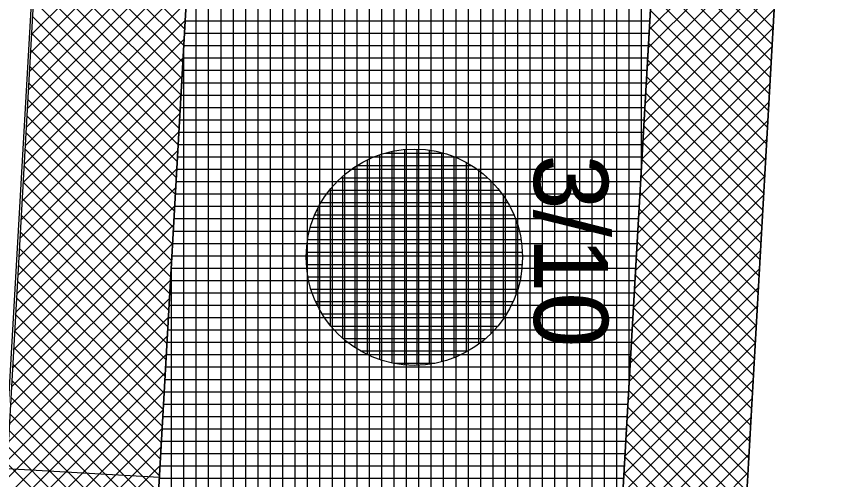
# Model space of a CAD drawing. Extents: x -565346 to -564154, y -1097386 to -1095620.
# Drawn here: x -564269.1 to -564255.85, y -1096656.41 to -1096648.92 of the extents above; entities that cross this region are included whole.
import ezdxf

# ---------------------------------------------------------------- set-up
doc = ezdxf.new("R2010")
doc.units = 0
for name, color, linetype in [('Vrstva 1', 7, 'Continuous'), ('Vrstva 13', 7, 'Continuous'), ('Vrstva 40', 7, 'Continuous'), ('Vrstva 41', 7, 'Continuous'), ('Vrstva 42', 7, 'Continuous'), ('Vrstva 43', 7, 'Continuous'), ('Vrstva 44', 7, 'Continuous')]:
    doc.layers.add(name, color=color, linetype=linetype)

msp = doc.modelspace()

# ---------------------------------------------------------------- linework, layer by layer
at = {"layer": 'Vrstva 1'}
msp.add_line((-564275.31, -1096762.41), (-564264.72, -1096575.85), dxfattribs=at)
at = {"layer": 'Vrstva 13'}
msp.add_line((-564252.76, -1096576.88), (-564261.08, -1096723.43), dxfattribs=at)
at = {"layer": 'Vrstva 41'}
msp.add_line((-564266.787, -1096656.378), (-564269.254, -1096656.239), dxfattribs=at)
for points in [[(-564230.6, -1096442.93), (-564234.67, -1096447.65), (-564259.14, -1096527.84), (-564264.72, -1096575.85), (-564272.07, -1096706.16), (-564269.623, -1096706.334), (-564262.228, -1096576.061), (-564256.683, -1096528.354)], [(-564221.399, -1096446.296), (-564223.301, -1096445.676), (-564228.215, -1096460.758), (-564240.675, -1096505.018), (-564249.271, -1096529.938), (-564254.757, -1096576.767), (-564262.137, -1096706.758), (-564260.141, -1096706.872), (-564252.76, -1096576.88), (-564247.38, -1096530.59), (-564238.75, -1096505.56), (-564226.29, -1096461.3)]]:
    msp.add_lwpolyline(points, close=True, dxfattribs=at)
at = {"layer": 'Vrstva 42'}
for p, q in [((-564266.231, -1096646.588), (-564268.858, -1096649.214)), ((-564268.721, -1096646.778), (-564266.375, -1096649.124)), ((-564266.248, -1096646.887), (-564268.875, -1096649.514)), ((-564268.736, -1096647.046), (-564266.391, -1096649.391)), ((-564256.742, -1096647.006), (-564258.865, -1096649.129)), ((-564266.266, -1096647.187), (-564268.892, -1096649.814)), ((-564258.756, -1096647.212), (-564256.861, -1096649.107)), ((-564268.751, -1096647.314), (-564266.406, -1096649.659)), ((-564256.759, -1096647.306), (-564258.882, -1096649.429)), ((-564266.283, -1096647.487), (-564268.909, -1096650.113)), ((-564258.772, -1096647.479), (-564256.876, -1096649.375)), ((-564268.766, -1096647.582), (-564266.421, -1096649.927)), ((-564256.776, -1096647.605), (-564258.899, -1096649.729)), ((-564258.787, -1096647.747), (-564256.891, -1096649.643)), ((-564266.3, -1096647.787), (-564268.926, -1096650.413)), ((-564268.781, -1096647.849), (-564266.436, -1096650.194)), ((-564256.793, -1096647.905), (-564258.916, -1096650.029)), ((-564258.802, -1096648.015), (-564256.906, -1096649.91)), ((-564266.317, -1096648.087), (-564268.943, -1096650.713)), ((-564268.796, -1096648.117), (-564266.451, -1096650.462)), ((-564256.81, -1096648.205), (-564258.933, -1096650.329)), ((-564258.817, -1096648.282), (-564256.922, -1096650.178)), ((-564266.334, -1096648.387), (-564268.959, -1096651.013)), ((-564268.811, -1096648.385), (-564266.467, -1096650.729)), ((-564256.827, -1096648.505), (-564258.95, -1096650.629)), ((-564258.832, -1096648.55), (-564256.937, -1096650.445)), ((-564266.351, -1096648.687), (-564268.976, -1096651.312)), ((-564268.826, -1096648.653), (-564266.482, -1096650.997)), ((-564256.844, -1096648.805), (-564258.967, -1096650.929)), ((-564258.848, -1096648.818), (-564256.952, -1096650.713)), ((-564268.841, -1096648.92), (-564266.497, -1096651.265)), ((-564266.368, -1096648.986), (-564268.993, -1096651.612)), ((-564258.863, -1096649.085), (-564256.967, -1096650.981)), ((-564268.857, -1096649.188), (-564266.512, -1096651.532)), ((-564256.861, -1096649.105), (-564258.984, -1096651.229)), ((-564266.385, -1096649.286), (-564269.01, -1096651.912)), ((-564258.878, -1096649.353), (-564256.982, -1096651.248)), ((-564268.872, -1096649.456), (-564266.527, -1096651.8)), ((-564256.878, -1096649.405), (-564259.001, -1096651.528)), ((-564266.402, -1096649.586), (-564269.027, -1096652.212)), ((-564258.893, -1096649.621), (-564256.998, -1096651.516)), ((-564268.887, -1096649.724), (-564266.543, -1096652.068)), ((-564256.895, -1096649.705), (-564259.018, -1096651.828)), ((-564266.419, -1096649.886), (-564269.044, -1096652.511)), ((-564258.908, -1096649.888), (-564257.013, -1096651.784)), ((-564268.902, -1096649.991), (-564266.558, -1096652.335)), ((-564256.912, -1096650.004), (-564259.035, -1096652.128)), ((-564258.924, -1096650.156), (-564257.028, -1096652.051)), ((-564266.436, -1096650.186), (-564269.061, -1096652.811)), ((-564268.917, -1096650.259), (-564266.573, -1096652.603)), ((-564256.929, -1096650.304), (-564259.053, -1096652.428)), ((-564266.453, -1096650.486), (-564269.078, -1096653.111)), ((-564268.932, -1096650.527), (-564266.588, -1096652.871)), ((-564258.939, -1096650.423), (-564257.043, -1096652.319)), ((-564256.946, -1096650.604), (-564259.07, -1096652.728)), ((-564266.47, -1096650.786), (-564269.095, -1096653.411)), ((-564268.947, -1096650.794), (-564266.603, -1096653.138)), ((-564258.954, -1096650.691), (-564257.058, -1096652.587)), ((-564256.963, -1096650.904), (-564259.087, -1096653.028)), ((-564268.962, -1096651.062), (-564266.619, -1096653.406)), ((-564258.969, -1096650.959), (-564257.074, -1096652.854)), ((-564266.487, -1096651.086), (-564269.112, -1096653.71)), ((-564256.98, -1096651.204), (-564259.104, -1096653.328)), ((-564268.977, -1096651.33), (-564266.634, -1096653.674)), ((-564258.984, -1096651.226), (-564257.089, -1096653.122)), ((-564266.504, -1096651.385), (-564269.129, -1096654.01)), ((-564268.992, -1096651.598), (-564266.649, -1096653.941)), ((-564256.997, -1096651.504), (-564259.121, -1096653.627)), ((-564258.999, -1096651.494), (-564257.104, -1096653.39)), ((-564266.521, -1096651.685), (-564269.145, -1096654.31)), ((-564269.008, -1096651.865), (-564266.664, -1096654.209)), ((-564257.014, -1096651.804), (-564259.138, -1096653.927)), ((-564259.015, -1096651.762), (-564257.119, -1096653.657)), ((-564266.538, -1096651.985), (-564269.162, -1096654.61)), ((-564269.023, -1096652.133), (-564266.679, -1096654.477)), ((-564257.031, -1096652.103), (-564259.155, -1096654.227)), ((-564259.03, -1096652.029), (-564257.134, -1096653.925)), ((-564266.555, -1096652.285), (-564269.179, -1096654.909)), ((-564269.038, -1096652.401), (-564266.694, -1096654.744)), ((-564257.048, -1096652.403), (-564259.172, -1096654.527)), ((-564259.045, -1096652.297), (-564257.15, -1096654.192)), ((-564266.572, -1096652.585), (-564269.196, -1096655.209)), ((-564269.053, -1096652.669), (-564266.71, -1096655.012)), ((-564259.06, -1096652.565), (-564257.165, -1096654.46)), ((-564257.065, -1096652.703), (-564259.189, -1096654.827)), ((-564266.589, -1096652.885), (-564269.213, -1096655.509)), ((-564269.068, -1096652.936), (-564266.725, -1096655.28)), ((-564259.075, -1096652.832), (-564257.18, -1096654.728)), ((-564257.082, -1096653.003), (-564259.206, -1096655.127)), ((-564266.606, -1096653.185), (-564269.23, -1096655.809)), ((-564259.091, -1096653.1), (-564257.195, -1096654.995)), ((-564269.083, -1096653.204), (-564266.74, -1096655.547)), ((-564257.099, -1096653.303), (-564259.223, -1096655.427)), ((-564259.106, -1096653.368), (-564257.21, -1096655.263)), ((-564266.623, -1096653.484), (-564269.247, -1096656.108)), ((-564269.098, -1096653.472), (-564266.755, -1096655.815)), ((-564257.116, -1096653.603), (-564259.24, -1096655.727)), ((-564259.121, -1096653.635), (-564257.226, -1096655.531)), ((-564266.64, -1096653.784), (-564269.264, -1096656.408)), ((-564269.113, -1096653.74), (-564266.77, -1096656.082)), ((-564257.133, -1096653.903), (-564259.257, -1096656.026)), ((-564259.136, -1096653.903), (-564257.241, -1096655.798)), ((-564266.657, -1096654.084), (-564269.281, -1096656.708)), ((-564269.128, -1096654.007), (-564266.786, -1096656.35)), ((-564257.15, -1096654.203), (-564259.274, -1096656.326)), ((-564259.151, -1096654.171), (-564257.256, -1096656.066)), ((-564266.674, -1096654.384), (-564269.298, -1096657.008)), ((-564269.143, -1096654.275), (-564266.801, -1096656.618)), ((-564257.167, -1096654.502), (-564259.291, -1096656.626)), ((-564259.167, -1096654.438), (-564257.271, -1096656.334)), ((-564269.159, -1096654.543), (-564266.816, -1096656.885)), ((-564266.691, -1096654.684), (-564269.315, -1096657.307)), ((-564259.182, -1096654.706), (-564257.286, -1096656.601)), ((-564269.174, -1096654.811), (-564266.831, -1096657.153)), ((-564257.184, -1096654.802), (-564259.308, -1096656.926)), ((-564266.708, -1096654.984), (-564269.331, -1096657.607)), ((-564259.197, -1096654.973), (-564257.302, -1096656.869)), ((-564269.189, -1096655.078), (-564266.846, -1096657.421)), ((-564257.201, -1096655.102), (-564259.325, -1096657.226)), ((-564266.725, -1096655.284), (-564269.348, -1096657.907)), ((-564259.212, -1096655.241), (-564257.317, -1096657.137)), ((-564269.204, -1096655.346), (-564266.862, -1096657.688)), ((-564257.218, -1096655.402), (-564259.342, -1096657.526)), ((-564266.742, -1096655.583), (-564269.365, -1096658.207)), ((-564259.227, -1096655.509), (-564257.332, -1096657.404)), ((-564269.219, -1096655.614), (-564266.877, -1096657.956)), ((-564257.235, -1096655.702), (-564259.359, -1096657.826)), ((-564259.243, -1096655.776), (-564257.347, -1096657.672)), ((-564266.759, -1096655.883), (-564269.382, -1096658.506)), ((-564269.234, -1096655.882), (-564266.892, -1096658.224)), ((-564257.252, -1096656.002), (-564259.376, -1096658.125)), ((-564259.258, -1096656.044), (-564257.362, -1096657.94)), ((-564266.776, -1096656.183), (-564269.399, -1096658.806)), ((-564269.249, -1096656.149), (-564266.907, -1096658.491)), ((-564257.269, -1096656.302), (-564259.393, -1096658.425)), ((-564259.273, -1096656.312), (-564257.378, -1096658.207))]:
    msp.add_line(p, q, dxfattribs=at)
at = {"layer": 'Vrstva 43'}
for p, q in [((-564258.99, -1096651.327), (-564258.99, -1096548.203)), ((-564259.19, -1096654.85), (-564259.19, -1096549.923)), ((-564259.39, -1096658.372), (-564259.39, -1096551.644)), ((-564259.59, -1096661.895), (-564259.59, -1096553.365)), ((-564259.79, -1096665.418), (-564259.79, -1096555.085)), ((-564259.99, -1096668.941), (-564259.99, -1096556.806)), ((-564260.19, -1096672.464), (-564260.19, -1096558.527)), ((-564260.39, -1096675.986), (-564260.39, -1096560.248)), ((-564260.59, -1096679.509), (-564260.59, -1096561.968)), ((-564260.79, -1096683.032), (-564260.79, -1096563.689)), ((-564260.99, -1096686.555), (-564260.99, -1096565.41)), ((-564261.19, -1096690.078), (-564261.19, -1096567.13)), ((-564261.39, -1096693.6), (-564261.39, -1096568.851)), ((-564261.59, -1096697.123), (-564261.59, -1096570.572)), ((-564261.79, -1096700.646), (-564261.79, -1096572.293)), ((-564261.99, -1096704.169), (-564261.99, -1096574.013)), ((-564262.19, -1096726.788), (-564262.19, -1096575.734)), ((-564262.39, -1096726.776), (-564262.39, -1096578.915)), ((-564262.59, -1096726.765), (-564262.59, -1096582.438)), ((-564262.79, -1096726.753), (-564262.79, -1096585.961)), ((-564262.99, -1096726.742), (-564262.99, -1096589.485)), ((-564263.19, -1096726.731), (-564263.19, -1096593.008)), ((-564263.39, -1096728.822), (-564263.39, -1096596.531)), ((-564263.59, -1096732.346), (-564263.59, -1096600.055)), ((-564263.79, -1096735.869), (-564263.79, -1096603.578)), ((-564263.99, -1096739.393), (-564263.99, -1096607.101)), ((-564264.19, -1096742.916), (-564264.19, -1096610.624)), ((-564264.39, -1096746.439), (-564264.39, -1096614.148)), ((-564264.59, -1096749.963), (-564264.59, -1096617.671)), ((-564264.79, -1096753.486), (-564264.79, -1096621.194)), ((-564264.99, -1096757.01), (-564264.99, -1096624.717)), ((-564265.19, -1096760.533), (-564265.19, -1096628.241)), ((-564265.39, -1096764.056), (-564265.39, -1096631.764)), ((-564265.59, -1096767.58), (-564265.59, -1096635.287)), ((-564265.79, -1096771.103), (-564265.79, -1096638.811)), ((-564265.99, -1096774.627), (-564265.99, -1096642.334)), ((-564266.19, -1096778.15), (-564266.19, -1096645.857)), ((-564266.368, -1096648.99), (-564258.857, -1096648.99)), ((-564266.379, -1096649.19), (-564258.869, -1096649.19)), ((-564266.391, -1096649.39), (-564258.88, -1096649.39)), ((-564266.39, -1096781.673), (-564266.39, -1096649.38)), ((-564266.402, -1096649.59), (-564258.891, -1096649.59)), ((-564266.413, -1096649.79), (-564258.903, -1096649.79)), ((-564266.425, -1096649.99), (-564258.914, -1096649.99)), ((-564266.436, -1096650.19), (-564258.925, -1096650.19)), ((-564266.447, -1096650.39), (-564258.937, -1096650.39)), ((-564266.459, -1096650.59), (-564258.948, -1096650.59)), ((-564266.47, -1096650.79), (-564258.96, -1096650.79)), ((-564266.481, -1096650.99), (-564258.971, -1096650.99)), ((-564266.493, -1096651.19), (-564258.982, -1096651.19)), ((-564266.504, -1096651.39), (-564258.994, -1096651.39)), ((-564266.515, -1096651.59), (-564259.005, -1096651.59)), ((-564266.527, -1096651.79), (-564259.016, -1096651.79)), ((-564266.538, -1096651.99), (-564259.028, -1096651.99)), ((-564266.549, -1096652.19), (-564259.039, -1096652.19)), ((-564266.561, -1096652.39), (-564259.05, -1096652.39)), ((-564266.572, -1096652.59), (-564259.062, -1096652.59)), ((-564266.584, -1096652.79), (-564259.073, -1096652.79)), ((-564266.59, -1096785.197), (-564266.59, -1096652.904)), ((-564266.595, -1096652.99), (-564259.084, -1096652.99)), ((-564266.606, -1096653.19), (-564259.096, -1096653.19)), ((-564266.618, -1096653.39), (-564259.107, -1096653.39)), ((-564266.629, -1096653.59), (-564259.118, -1096653.59)), ((-564266.64, -1096653.79), (-564259.13, -1096653.79)), ((-564266.652, -1096653.99), (-564259.141, -1096653.99)), ((-564266.663, -1096654.19), (-564259.153, -1096654.19)), ((-564266.674, -1096654.39), (-564259.164, -1096654.39)), ((-564266.686, -1096654.59), (-564259.175, -1096654.59)), ((-564266.697, -1096654.79), (-564259.187, -1096654.79)), ((-564266.708, -1096654.99), (-564259.198, -1096654.99)), ((-564266.72, -1096655.19), (-564259.209, -1096655.19)), ((-564266.731, -1096655.39), (-564259.221, -1096655.39)), ((-564266.742, -1096655.59), (-564259.232, -1096655.59)), ((-564266.754, -1096655.79), (-564259.243, -1096655.79)), ((-564266.765, -1096655.99), (-564259.255, -1096655.99)), ((-564266.777, -1096656.19), (-564259.266, -1096656.19)), ((-564266.788, -1096656.39), (-564259.277, -1096656.39))]:
    msp.add_line(p, q, dxfattribs=at)
msp.add_lwpolyline([(-564261.274, -1096726.84), (-564260.141, -1096706.872), (-564262.137, -1096706.758), (-564254.757, -1096576.767), (-564249.271, -1096529.938), (-564240.675, -1096505.018), (-564228.215, -1096460.758), (-564223.301, -1096445.676), (-564221.399, -1096446.296), (-564218.92, -1096438.69), (-564229.82, -1096442.05), (-564230.6, -1096442.93), (-564256.683, -1096528.354), (-564262.228, -1096576.061), (-564269.623, -1096706.334), (-564272.07, -1096706.16), (-564273.28, -1096725.96)], dxfattribs=at)
at = {"layer": 'Vrstva 44'}
for p, q in [((-564262.82, -1096654.555), (-564262.82, -1096651.072)), ((-564262.62, -1096654.561), (-564262.62, -1096651.065)), ((-564262.42, -1096654.545), (-564262.42, -1096651.083)), ((-564263.22, -1096654.471), (-564263.22, -1096651.157)), ((-564263.14, -1096651.13), (-564262.194, -1096651.13)), ((-564263.02, -1096654.526), (-564263.02, -1096651.102)), ((-564262.22, -1096654.507), (-564262.22, -1096651.123)), ((-564262.02, -1096654.44), (-564262.02, -1096651.188)), ((-564263.591, -1096651.33), (-564261.74, -1096651.33)), ((-564263.42, -1096654.39), (-564263.42, -1096651.237)), ((-564261.82, -1096654.345), (-564261.82, -1096651.282)), ((-564263.62, -1096654.28), (-564263.62, -1096651.35)), ((-564261.62, -1096654.218), (-564261.62, -1096651.412)), ((-564263.853, -1096651.53), (-564261.478, -1096651.53)), ((-564263.82, -1096654.125), (-564263.82, -1096651.502)), ((-564261.42, -1096654.042), (-564261.42, -1096651.585)), ((-564264.036, -1096651.73), (-564261.292, -1096651.73)), ((-564264.02, -1096653.918), (-564264.02, -1096651.711)), ((-564261.22, -1096653.799), (-564261.22, -1096651.826)), ((-564264.174, -1096651.93), (-564261.156, -1096651.93)), ((-564264.273, -1096652.13), (-564261.054, -1096652.13)), ((-564264.22, -1096653.611), (-564264.22, -1096652.017)), ((-564261.02, -1096653.412), (-564261.02, -1096652.22)), ((-564264.344, -1096652.33), (-564260.984, -1096652.33)), ((-564264.39, -1096652.53), (-564260.939, -1096652.53)), ((-564264.412, -1096652.73), (-564260.918, -1096652.73)), ((-564264.409, -1096652.93), (-564260.918, -1096652.93)), ((-564264.383, -1096653.13), (-564260.944, -1096653.13)), ((-564264.335, -1096653.33), (-564260.994, -1096653.33)), ((-564264.261, -1096653.53), (-564261.069, -1096653.53)), ((-564264.153, -1096653.73), (-564261.173, -1096653.73)), ((-564264.011, -1096653.93), (-564261.319, -1096653.93)), ((-564263.815, -1096654.13), (-564261.512, -1096654.13)), ((-564263.534, -1096654.33), (-564261.793, -1096654.33)), ((-564262.999, -1096654.53), (-564262.33, -1096654.53))]:
    msp.add_line(p, q, dxfattribs=at)
msp.add_circle((-564262.664, -1096652.814), 1.75, dxfattribs=at)

# ---------------------------------------------------------------- texts
at = {"layer": 'Vrstva 40'}
msp.add_text('3/10', height=1.2, rotation=270, dxfattribs=at).set_placement((-564260.73, -1096651.15))

doc.saveas('drawing.dxf')
